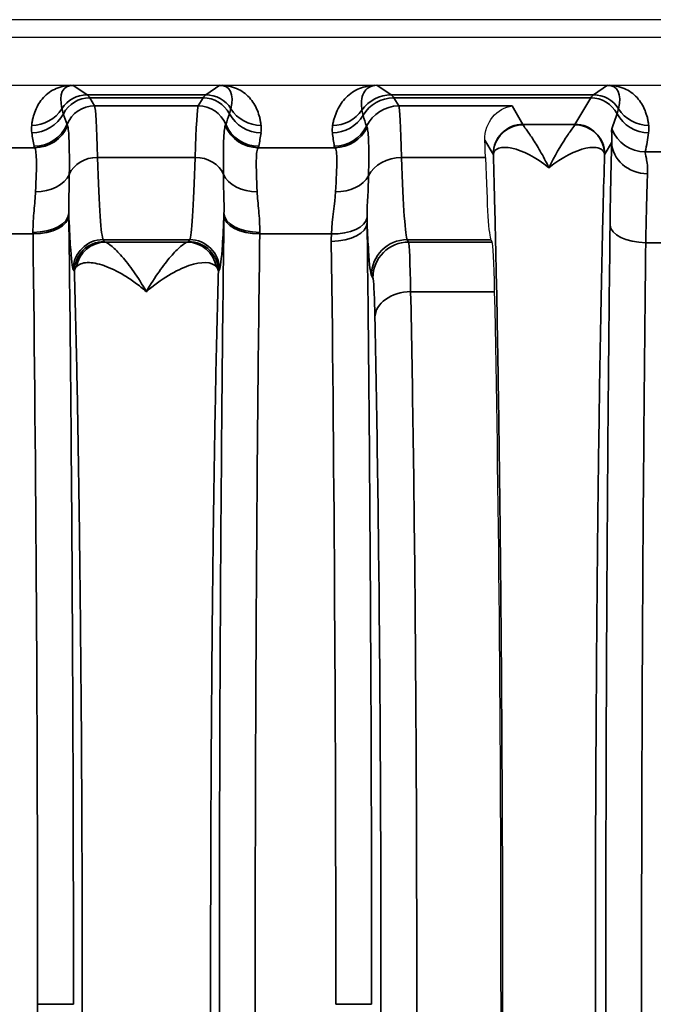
# Model space of a CAD drawing. Header units: millimetres. Extents: x 399 to 6233, y -1870 to 1602.
# Tile 632 of 656: x 5335 to 5346, y 751 to 768. Entities that reach past the tile are written whole.
import ezdxf

# ---------------------------------------------------------------- set-up
doc = ezdxf.new("R2010")
doc.units = ezdxf.units.MM
doc.layers.add('可見 (ISO)', color=7, linetype='Continuous', lineweight=25)
doc.layers.add('窄部可見 (ISO)', color=7, linetype='Continuous', lineweight=35)

msp = doc.modelspace()

# ---------------------------------------------------------------- linework, layer by layer
at = {"layer": '可見 (ISO)'}
for p, q in [((5439.386, 767.579), (5326.386, 767.579)), ((5435.136, 767.279), (5330.636, 767.279)), ((5330.636, 766.479), (5435.136, 766.479)), ((5336.296, 765.829), (5336.296, 765.829)), ((5337.976, 765.829), (5337.976, 765.829)), ((5341.395, 765.829), (5341.395, 765.829)), ((5342.911, 763.892), (5342.935, 763.852))]:
    msp.add_line(p, q, dxfattribs=at)
for centre, major_axis, ratio, start_param, end_param in [((5342.763, 761.135), (0, -5.001), 0.020942, 2.544719, 2.655918), ((5342.916, 771.888), (0, 8), 0.020947, 2.544616, 3.106686), ((5342.932, 760.854), (0, -3), 0.020947, 2.378086, 3.106686), ((5342.736, 751.079), (0, -16.531), 0.020947, 0.763507, 2.378086)]:
    msp.add_ellipse(centre, major_axis=major_axis, ratio=ratio, start_param=start_param, end_param=end_param, dxfattribs=at)
for points, knots in [([(5335.867, 766.479), (5335.874, 766.479), (5335.881, 766.479), (5335.888, 766.479), (5335.894, 766.479), (5335.899, 766.479), (5335.903, 766.479)], [0.00000000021, 0.00000000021, 0.00000000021, 0.00000000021, 0.00002113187, 0.00002113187, 0.00002113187, 0.0000394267, 0.0000394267, 0.0000394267, 0.0000394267]), ([(5338.369, 766.479), (5338.375, 766.479), (5338.381, 766.479), (5338.388, 766.479), (5338.394, 766.479), (5338.4, 766.479), (5338.405, 766.479)], [-0.00000491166, -0.00000491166, -0.00000491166, -0.00000491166, 0.00001772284, 0.00001772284, 0.00001772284, 0.00003506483, 0.00003506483, 0.00003506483, 0.00003506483]), ([(5340.966, 766.479), (5340.973, 766.479), (5340.981, 766.479), (5340.988, 766.479), (5340.994, 766.479), (5340.999, 766.479), (5341.003, 766.479)], [0.00000000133, 0.00000000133, 0.00000000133, 0.00000000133, 0.00002276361, 0.00002276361, 0.00002276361, 0.00004084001, 0.00004084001, 0.00004084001, 0.00004084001]), ([(5344.869, 766.479), (5344.875, 766.479), (5344.881, 766.479), (5344.888, 766.479), (5344.894, 766.479), (5344.9, 766.479), (5344.905, 766.479)], [-0.00000491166, -0.00000491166, -0.00000491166, -0.00000491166, 0.00001772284, 0.00001772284, 0.00001772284, 0.00003506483, 0.00003506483, 0.00003506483, 0.00003506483]), ([(5342.812, 765.558), (5342.806, 765.712), (5342.867, 765.856), (5343.023, 766.05), (5343.155, 766.12), (5343.267, 766.133)], [-0.2170594, -0.2170594, -0.2170594, -0.2170594, -0.1181242, -0.1181242, 0, 0, 0, 0])]:
    msp.add_open_spline(points, degree=3, knots=knots, dxfattribs=at)
at = {"layer": '窄部可見 (ISO)'}
for p, q in [((5335.903, 766.479), (5336.142, 766.32)), ((5338.131, 766.32), (5338.369, 766.479)), ((5341.003, 766.479), (5341.242, 766.32)), ((5344.631, 766.32), (5344.869, 766.479)), ((5336.142, 766.32), (5338.131, 766.32)), ((5338.087, 766.268), (5336.186, 766.268)), ((5336.186, 766.268), (5336.267, 766.133)), ((5338.006, 766.133), (5338.087, 766.268)), ((5341.242, 766.32), (5344.631, 766.32)), ((5344.587, 766.268), (5341.285, 766.268)), ((5341.285, 766.268), (5341.367, 766.133)), ((5344.321, 765.825), (5344.587, 766.268)), ((5336.267, 766.133), (5338.006, 766.133)), ((5341.367, 766.133), (5343.267, 766.133)), ((5343.267, 766.133), (5343.451, 765.825)), ((5343.451, 765.825), (5344.321, 765.825)), ((5342.951, 765.326), (5342.812, 765.558)), ((5344.94, 765.524), (5344.821, 765.326)), ((5334.01, 765.434), (5335.263, 765.434)), ((5336.316, 765.271), (5337.956, 765.271)), ((5339.01, 765.434), (5340.299, 765.434)), ((5341.415, 765.271), (5342.822, 765.271)), ((5345.502, 765.363), (5345.77, 765.363)), ((5335.236, 763.988), (5334.037, 763.988)), ((5340.238, 763.988), (5339.037, 763.988)), ((5337.862, 763.892), (5336.41, 763.892)), ((5336.41, 763.892), (5336.429, 763.861)), ((5336.45, 763.852), (5337.822, 763.852)), ((5337.843, 763.861), (5337.862, 763.892)), ((5342.911, 763.892), (5341.51, 763.892)), ((5341.51, 763.892), (5341.534, 763.852)), ((5341.534, 763.852), (5342.935, 763.852)), ((5345.762, 763.841), (5345.51, 763.841)), ((5335.929, 763.362), (5335.91, 763.393)), ((5338.362, 763.393), (5338.343, 763.362)), ((5340.935, 763.253), (5340.91, 763.293)), ((5342.976, 763.021), (5341.567, 763.021)), ((5335.313, 751.079), (5335.913, 751.079)), ((5340.313, 751.079), (5340.913, 751.079))]:
    msp.add_line(p, q, dxfattribs=at)
for centre, major_axis, ratio, start_param, end_param in [((5336.417, 765.636), (0.641, -0.802), 0.399262, 2.832426, 3.839089), ((5337.856, 765.636), (-0.641, -0.802), 0.399262, 2.444096, 3.45076), ((5344.356, 765.636), (-0.641, -0.802), 0.399262, 2.444096, 3.45076), ((5336.142, 765.82), (-0.277, -0.416), 0.999683, 3.729704, 4.736367), ((5336.186, 765.769), (-0.429, -0.257), 0.999172, 4.17245, 5.254458), ((5336.113, 666.286), (0, 100.043), 0.020838, 6.248286, 6.269226), ((5338.16, 666.286), (0, 100.043), 0.020838, 0.01396, 0.034899), ((5338.087, 765.769), (0.429, -0.257), 0.999172, 1.028727, 2.110736), ((5338.131, 765.82), (0.277, -0.416), 0.999683, 1.546818, 2.553481), ((5341.242, 765.72), (0.333, 0.499), 0.999683, 0.588111, 1.548236), ((5341.285, 765.669), (0.515, 0.309), 0.999172, 1.030857, 2.06212), ((5341.213, 666.286), (0, 100.043), 0.020817, 6.248286, 6.269226), ((5344.66, 666.286), (0, 100.043), 0.020838, 0.01396, 0.034899), ((5344.587, 765.769), (-0.429, 0.257), 0.999172, 4.17032, 5.252328), ((5344.631, 765.82), (-0.277, 0.416), 0.999683, 4.688411, 5.695074), ((5336.267, 765.633), (-0.429, -0.257), 0.999172, 4.17245, 5.347743), ((5336.269, 762.019), (0.005, -4.117), 0.020515, 2.481507, 3.103525), ((5338.004, 762.019), (-0.005, -4.117), 0.020515, 3.17966, 3.801678), ((5338.006, 765.633), (0.429, -0.257), 0.999172, 0.935442, 2.110736), ((5341.367, 765.533), (0.515, 0.309), 0.999172, 1.030857, 2.149979), ((5341.369, 762.019), (0.005, -4.117), 0.020059, 2.481509, 3.103526), ((5335.213, 766.407), (0.595, -0.075), 0.998245, 4.838078, 5.844438), ((5335.215, 766.284), (0.594, 0.083), 0.998238, 4.573579, 5.655239), ((8463.666, 769.026), (-3128.282, -0.854), 0.045755, 0.015157, 0.016397), ((2210.606, 769.026), (3128.282, -0.854), 0.045755, 6.266788, 6.268029), ((5339.058, 766.284), (0.594, -0.083), 0.998238, 3.769539, 4.851199), ((5339.06, 766.407), (0.595, 0.075), 0.998245, 3.58034, 4.5867), ((5340.256, 766.284), (0.596, 0.067), 0.99825, 4.600326, 5.631261), ((5340.259, 766.407), (0.591, -0.105), 0.998218, 4.888081, 5.84797), ((8200.757, 768.538), (-2860.258, -0.716), 0.046839, 0.013782, 0.015139), ((5344.134, 765.013), (-1.006, -2.097), 0.194686, 2.022352, 2.15293), ((5345.558, 766.284), (0.594, -0.083), 0.998238, 3.769539, 4.851199), ((5345.56, 766.407), (0.595, 0.075), 0.998245, 3.58034, 4.5867), ((5335.252, 766.056), (0.59, 0.11), 0.998212, 4.52839, 5.703303), ((5335.263, 766.033), (0.477, 0.364), 0.997266, 4.060855, 5.229927), ((5338.817, 758.008), (-3.014, 7.827), 0.001618, 0.049009, 0.09405), ((5335.456, 758.008), (3.014, 7.827), 0.001618, 6.189135, 6.234176), ((5339.01, 766.033), (0.477, -0.364), 0.997266, 4.194851, 5.363923), ((5339.021, 766.056), (0.59, -0.11), 0.998212, 3.721475, 4.896388), ((5340.287, 766.056), (0.593, 0.094), 0.998229, 4.555036, 5.673797), ((5340.299, 766.033), (0.462, 0.383), 0.997094, 4.022529, 5.135982), ((5344.998, 758.195), (-4.172, 7.61), 0.009939, 0.048768, 0.091866), ((5343.451, 765.326), (-0.429, -0.257), 0.999172, 4.17245, 5.742515), ((5343.453, 765.32), (-0.482, -0.132), 0.996844, 4.44702, 6.016212), ((5343.449, 762.827), (0, -3), 0.017456, 3.064913, 3.106686), ((5344.323, 762.827), (0, -3), 0.017456, 3.176499, 3.218273), ((5344.319, 765.32), (0.482, -0.132), 0.996844, 0.266973, 1.836165), ((5344.321, 765.326), (-0.429, 0.257), 0.999172, 3.682263, 5.252328), ((5335.993, 764.946), (-0.583, 1.898), 0.300773, 1.080395, 1.207191), ((5338.28, 764.946), (0.583, 1.898), 0.300773, 5.075994, 5.20279), ((5341.131, 764.796), (-0.629, 2.073), 0.310752, 1.035771, 1.153876), ((5345.502, 765.962), (0.588, -0.12), 0.998201, 3.70106, 4.913253), ((5344.781, 764.93), (0.587, 1.898), 0.297416, 5.033605, 5.211679), ((5346.93, 765.465), (-11.679, 0), 0.058758, 0.010815, 0.044766), ((5327.342, 765.465), (11.679, 0), 0.058758, 6.23842, 6.27237), ((5350.357, 765.462), (-10.07, 0), 0.058758, 0.009209, 0.048451), ((5344.966, 762.847), (-0.007, -3.096), 0.02085, 3.667868, 4.283101), ((5345.54, 765.524), (-0.6, 0.023), 0.876399, 0.0435, 1.604216), ((5336.316, 764.858), (-0.5, -0.015), 0.826915, 4.686911, 5.921542), ((5336.417, 771.891), (0, -8.003), 0.022251, 5.686337, 6.248296), ((5337.856, 771.891), (0, -8.003), 0.022251, 0.034889, 0.596848), ((5337.956, 764.858), (0.5, -0.015), 0.826915, 0.361643, 1.596274), ((5341.415, 764.775), (0.6, 0.018), 0.826915, 1.545318, 2.720266), ((5341.517, 771.891), (0, -8.003), 0.022512, 5.68634, 6.248297), ((5342.948, 763.587), (0.002, 1.74), 0.025228, 6.191179, 6.241258), ((5344.825, 763.574), (-0.002, 1.753), 0.025123, 0.041761, 0.091645), ((5335.278, 765.148), (0.6, -0.023), 0.752166, 4.741355, 5.976479), ((5338.994, 765.148), (-0.6, -0.023), 0.752166, 0.306707, 1.54183), ((5340.308, 765.147), (0.599, -0.031), 0.751758, 4.750994, 5.926954), ((5345.566, 762.767), (0.007, 2.58), 0.02502, 0.526295, 1.141522), ((5335.235, 764.33), (0.6, 0.008), 0.525274, 4.705596, 6.258572), ((5335.236, 764.298), (0.6, 0.008), 0.516344, 4.705867, 6.258728), ((5335.787, 762.908), (-0.008, 3.01), 0.019461, 5.192415, 5.204517), ((5338.485, 762.908), (-0.008, -3.01), 0.01946, 4.220267, 4.232368), ((5339.037, 764.33), (-0.6, 0.008), 0.525274, 0.024614, 1.577589), ((5339.037, 764.298), (-0.6, 0.008), 0.516344, 0.024457, 1.577318), ((5340.237, 764.171), (0.6, 0.007), 0.511389, 4.706014, 6.258813), ((5340.238, 764.298), (0.6, -0.017), 0.516223, 4.726998, 6.223647), ((5345.51, 764.136), (-0.6, 0.007), 0.49083, 0.024039, 1.576589), ((5335.187, 762.83), (-0.008, 2.509), 0.023353, 5.192398, 5.204479), ((5334.776, 751.079), (0, 25), 0.02145, 4.712389, 5.255001), ((5339.085, 762.83), (-0.008, -2.508), 0.023353, 4.220304, 4.232385), ((5336.41, 763.393), (-0.429, -0.257), 0.999172, 4.17245, 5.742515), ((5336.45, 763.352), (0.117, 0.486), 0.989056, 0.238805, 1.634834), ((5337.822, 763.352), (-0.117, 0.486), 0.989056, 4.648351, 6.04438), ((5337.862, 763.393), (0.429, -0.257), 0.999172, 0.54067, 2.110736), ((5339.776, 751.079), (0, 25), 0.02145, 4.712389, 5.249223), ((5341.51, 763.293), (0.515, 0.309), 0.999172, 1.030857, 2.600922), ((5341.534, 763.253), (0.515, 0.309), 0.999172, 1.030857, 2.600922), ((5341.567, 762.588), (-0.6, -0.013), 0.722333, 4.696582, 6.252897), ((5334.776, 751.079), (0, 25), 0.02145, 4.169777, 4.712389)]:
    msp.add_ellipse(centre, major_axis=major_axis, ratio=ratio, start_param=start_param, end_param=end_param, dxfattribs=at)
for points, knots in [([(5335.213, 765.808), (5335.215, 765.831), (5335.219, 765.854), (5335.223, 765.875), (5335.227, 765.896), (5335.231, 765.917), (5335.237, 765.937), (5335.247, 765.978), (5335.26, 766.018), (5335.276, 766.057), (5335.308, 766.137), (5335.353, 766.211), (5335.409, 766.273), (5335.469, 766.338), (5335.542, 766.39), (5335.623, 766.425), (5335.667, 766.444), (5335.712, 766.457), (5335.759, 766.466), (5335.795, 766.473), (5335.831, 766.477), (5335.867, 766.479)], [2.1358688, 2.1358688, 2.1358688, 2.1358688, 2.1945542, 2.1945542, 2.1945542, 2.25329, 2.25329, 2.25329, 2.3713058, 2.3713058, 2.3713058, 2.612508, 2.612508, 2.612508, 2.8678155, 2.8678155, 2.8678155, 3.004742, 3.004742, 3.004742, 3.1094244, 3.1094244, 3.1094244, 3.1094244]), ([(5338.405, 766.479), (5338.441, 766.477), (5338.478, 766.473), (5338.513, 766.466), (5338.56, 766.457), (5338.606, 766.444), (5338.649, 766.425), (5338.73, 766.39), (5338.803, 766.338), (5338.863, 766.273), (5338.92, 766.211), (5338.964, 766.137), (5338.997, 766.057), (5339.012, 766.018), (5339.025, 765.978), (5339.036, 765.937), (5339.041, 765.917), (5339.045, 765.896), (5339.049, 765.875), (5339.053, 765.854), (5339.057, 765.831), (5339.06, 765.808)], [3.1737609, 3.1737609, 3.1737609, 3.1737609, 3.2784434, 3.2784434, 3.2784434, 3.4153698, 3.4153698, 3.4153698, 3.6706773, 3.6706773, 3.6706773, 3.9118795, 3.9118795, 3.9118795, 4.0298953, 4.0298953, 4.0298953, 4.0886311, 4.0886311, 4.0886311, 4.1473165, 4.1473165, 4.1473165, 4.1473165]), ([(5340.259, 765.808), (5340.263, 765.831), (5340.267, 765.852), (5340.272, 765.873), (5340.277, 765.894), (5340.283, 765.915), (5340.289, 765.936), (5340.302, 765.978), (5340.318, 766.019), (5340.336, 766.058), (5340.374, 766.14), (5340.423, 766.214), (5340.484, 766.275), (5340.549, 766.341), (5340.627, 766.392), (5340.712, 766.426), (5340.792, 766.458), (5340.878, 766.475), (5340.966, 766.479)], [2.1824074, 2.1824074, 2.1824074, 2.1824074, 2.2367975, 2.2367975, 2.2367975, 2.2916359, 2.2916359, 2.2916359, 2.402879, 2.402879, 2.402879, 2.6334858, 2.6334858, 2.6334858, 2.8796968, 2.8796968, 2.8796968, 3.1108341, 3.1108341, 3.1108341, 3.1108341]), ([(5341.003, 766.479), (5340.953, 766.479), (5340.906, 766.468), (5340.867, 766.445), (5340.83, 766.424), (5340.801, 766.393), (5340.78, 766.352), (5340.761, 766.314), (5340.749, 766.268), (5340.744, 766.218), (5340.742, 766.194), (5340.742, 766.168), (5340.743, 766.143), (5340.743, 766.13), (5340.744, 766.117), (5340.746, 766.104), (5340.747, 766.091), (5340.748, 766.077), (5340.75, 766.063)], [3.1406534, 3.1406534, 3.1406534, 3.1406534, 3.4037713, 3.4037713, 3.4037713, 3.6494301, 3.6494301, 3.6494301, 3.8799624, 3.8799624, 3.8799624, 3.9913262, 3.9913262, 3.9913262, 4.0462634, 4.0462634, 4.0462634, 4.1007779, 4.1007779, 4.1007779, 4.1007779]), ([(5344.905, 766.479), (5344.941, 766.477), (5344.978, 766.473), (5345.013, 766.466), (5345.06, 766.457), (5345.106, 766.444), (5345.149, 766.425), (5345.23, 766.39), (5345.303, 766.338), (5345.363, 766.273), (5345.42, 766.211), (5345.464, 766.137), (5345.497, 766.057), (5345.512, 766.018), (5345.525, 765.978), (5345.536, 765.937), (5345.541, 765.917), (5345.545, 765.896), (5345.549, 765.875), (5345.553, 765.854), (5345.557, 765.831), (5345.56, 765.808)], [3.1737609, 3.1737609, 3.1737609, 3.1737609, 3.2784434, 3.2784434, 3.2784434, 3.4153698, 3.4153698, 3.4153698, 3.6706773, 3.6706773, 3.6706773, 3.9118795, 3.9118795, 3.9118795, 4.0298953, 4.0298953, 4.0298953, 4.0886311, 4.0886311, 4.0886311, 4.1473165, 4.1473165, 4.1473165, 4.1473165]), ([(5335.719, 766.087), (5335.722, 766.075), (5335.725, 766.063), (5335.729, 766.05), (5335.734, 766.035), (5335.739, 766.02), (5335.744, 766.003)], [0, 0, 0, 0, 0.001000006, 0.001000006, 0.001000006, 0.00208995, 0.00208995, 0.00208995, 0.00208995]), ([(5338.528, 766.003), (5338.533, 766.018), (5338.538, 766.033), (5338.542, 766.046), (5338.546, 766.061), (5338.55, 766.074), (5338.553, 766.087)], [0, 0, 0, 0, 0.001000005, 0.001000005, 0.001000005, 0.002089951, 0.002089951, 0.002089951, 0.002089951]), ([(5340.75, 766.063), (5340.752, 766.049), (5340.756, 766.033), (5340.76, 766.016), (5340.763, 766.004), (5340.767, 765.99), (5340.771, 765.976)], [0, 0, 0, 0, 0.00120001, 0.00120001, 0.00120001, 0.00208952, 0.00208952, 0.00208952, 0.00208952]), ([(5345.028, 766.003), (5345.033, 766.018), (5345.038, 766.033), (5345.042, 766.046), (5345.046, 766.061), (5345.05, 766.074), (5345.053, 766.087)], [0, 0, 0, 0, 0.001000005, 0.001000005, 0.001000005, 0.002089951, 0.002089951, 0.002089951, 0.002089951]), ([(5335.815, 765.8), (5335.827, 765.767), (5335.836, 765.681), (5335.845, 765.406), (5335.846, 765.221), (5335.844, 764.99)], [0, 0, 0, 0, 0.001138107, 0.001138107, 0.002276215, 0.002276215, 0.002276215, 0.002276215]), ([(5338.428, 764.99), (5338.427, 765.221), (5338.427, 765.405), (5338.432, 765.543), (5338.436, 765.68), (5338.445, 765.766), (5338.458, 765.8)], [0, 0, 0, 0, 0.001125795, 0.001125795, 0.001125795, 0.00225159, 0.00225159, 0.00225159, 0.00225159]), ([(5340.836, 765.77), (5340.85, 765.738), (5340.859, 765.651), (5340.863, 765.515), (5340.866, 765.379), (5340.865, 765.19), (5340.862, 764.961)], [0, 0, 0, 0, 0.001126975, 0.001126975, 0.001126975, 0.002257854, 0.002257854, 0.002257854, 0.002257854]), ([(5343.453, 765.818), (5343.456, 765.806), (5343.475, 765.78), (5343.503, 765.742), (5343.531, 765.703), (5343.567, 765.652), (5343.608, 765.591), (5343.648, 765.53), (5343.693, 765.458), (5343.74, 765.375), (5343.788, 765.293), (5343.837, 765.199), (5343.886, 765.097)], [0, 0, 0, 0, 0.000490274, 0.000490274, 0.000490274, 0.000980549, 0.000980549, 0.000980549, 0.001470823, 0.001470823, 0.001470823, 0.001961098, 0.001961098, 0.001961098, 0.001961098]), ([(5343.886, 765.097), (5343.984, 765.302), (5344.083, 765.468), (5344.205, 765.652), (5344.242, 765.703), (5344.297, 765.78), (5344.316, 765.806), (5344.319, 765.818)], [-0.000011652, -0.000011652, -0.000011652, -0.000011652, 0.00097581, 0.00097581, 0.001469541, 0.001469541, 0.001963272, 0.001963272, 0.001963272, 0.001963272]), ([(5344.94, 765.524), (5344.945, 765.589), (5344.942, 765.639), (5344.939, 765.677), (5344.939, 765.677), (5344.939, 765.678), (5344.939, 765.679), (5344.937, 765.716), (5344.936, 765.741), (5344.94, 765.752)], [0, 0, 0, 0, 0.000759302, 0.000759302, 0.000759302, 0.000774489, 0.000774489, 0.000774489, 0.001548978, 0.001548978, 0.001548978, 0.001548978]), ([(5343.886, 765.097), (5343.663, 765.276), (5343.442, 765.388), (5343.266, 765.425), (5343.178, 765.444), (5343.102, 765.444), (5343.047, 765.426), (5342.992, 765.408), (5342.957, 765.372), (5342.954, 765.32)], [-0.000011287, -0.000011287, -0.000011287, -0.000011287, 0.001050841, 0.001050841, 0.001050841, 0.001581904, 0.001581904, 0.001581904, 0.002112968, 0.002112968, 0.002112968, 0.002112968]), ([(5344.819, 765.32), (5344.815, 765.372), (5344.781, 765.408), (5344.725, 765.426), (5344.67, 765.444), (5344.594, 765.444), (5344.507, 765.425), (5344.333, 765.388), (5344.109, 765.276), (5343.886, 765.097)], [-0.00000006, -0.00000006, -0.00000006, -0.00000006, 0.000531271, 0.000531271, 0.000531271, 0.001062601, 0.001062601, 0.001062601, 0.002125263, 0.002125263, 0.002125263, 0.002125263]), ([(5335.278, 764.696), (5335.288, 764.916), (5335.295, 765.09), (5335.293, 765.216), (5335.291, 765.341), (5335.281, 765.414), (5335.263, 765.434)], [0, 0, 0, 0, 0.000987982, 0.000987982, 0.000987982, 0.001975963, 0.001975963, 0.001975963, 0.001975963]), ([(5339.01, 765.434), (5338.992, 765.414), (5338.981, 765.341), (5338.979, 765.214), (5338.977, 765.088), (5338.984, 764.916), (5338.994, 764.696)], [0, 0, 0, 0, 0.000987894, 0.000987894, 0.000987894, 0.001975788, 0.001975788, 0.001975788, 0.001975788]), ([(5340.308, 764.696), (5340.322, 764.911), (5340.33, 765.089), (5340.329, 765.339), (5340.318, 765.414), (5340.299, 765.434)], [0.000931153, 0.000931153, 0.000931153, 0.000931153, 0.001928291, 0.001928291, 0.002925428, 0.002925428, 0.002925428, 0.002925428]), ([(5342.954, 736.838), (5342.962, 737.123), (5342.97, 737.426), (5342.978, 737.739), (5342.981, 737.872), (5342.985, 738.009), (5342.988, 738.149), (5342.999, 738.616), (5343.009, 739.114), (5343.019, 739.637), (5343.028, 740.159), (5343.037, 740.706), (5343.045, 741.276), (5343.053, 741.847), (5343.061, 742.444), (5343.068, 743.059), (5343.07, 743.271), (5343.072, 743.486), (5343.074, 743.703), (5343.078, 744.113), (5343.082, 744.53), (5343.085, 744.954), (5343.09, 745.603), (5343.095, 746.27), (5343.098, 746.95), (5343.105, 748.311), (5343.109, 749.688), (5343.109, 751.079), (5343.109, 752.469), (5343.105, 753.846), (5343.098, 755.207), (5343.095, 755.888), (5343.09, 756.555), (5343.085, 757.203), (5343.082, 757.627), (5343.078, 758.045), (5343.074, 758.455), (5343.072, 758.671), (5343.07, 758.886), (5343.068, 759.099), (5343.061, 759.714), (5343.053, 760.311), (5343.045, 760.881), (5343.037, 761.452), (5343.028, 761.998), (5343.019, 762.521), (5343.009, 763.043), (5342.999, 763.541), (5342.988, 764.008), (5342.985, 764.148), (5342.981, 764.285), (5342.978, 764.419), (5342.97, 764.731), (5342.962, 765.034), (5342.954, 765.32)], [0.0264933, 0.0264933, 0.0264933, 0.0264933, 0.0679433, 0.0679433, 0.0679433, 0.0856819, 0.0856819, 0.0856819, 0.1448706, 0.1448706, 0.1448706, 0.2040592, 0.2040592, 0.2040592, 0.2632479, 0.2632479, 0.2632479, 0.2837247, 0.2837247, 0.2837247, 0.3224365, 0.3224365, 0.3224365, 0.3816251, 0.3816251, 0.3816251, 0.5, 0.5, 0.5, 0.6183797, 0.6183797, 0.6183797, 0.6775684, 0.6775684, 0.6775684, 0.7162875, 0.7162875, 0.7162875, 0.736757, 0.736757, 0.736757, 0.7959457, 0.7959457, 0.7959457, 0.8551343, 0.8551343, 0.8551343, 0.914323, 0.914323, 0.914323, 0.9320642, 0.9320642, 0.9320642, 0.9735116, 0.9735116, 0.9735116, 0.9735116]), ([(5344.819, 765.32), (5344.81, 765.034), (5344.802, 764.731), (5344.794, 764.419), (5344.791, 764.285), (5344.788, 764.148), (5344.784, 764.008), (5344.773, 763.541), (5344.763, 763.043), (5344.754, 762.521), (5344.744, 761.998), (5344.735, 761.452), (5344.727, 760.881), (5344.719, 760.311), (5344.711, 759.714), (5344.705, 759.099), (5344.702, 758.886), (5344.7, 758.671), (5344.698, 758.455), (5344.694, 758.045), (5344.69, 757.628), (5344.687, 757.204), (5344.682, 756.555), (5344.678, 755.888), (5344.674, 755.207), (5344.667, 753.846), (5344.664, 752.469), (5344.664, 751.079), (5344.664, 749.688), (5344.667, 748.312), (5344.674, 746.95), (5344.678, 746.269), (5344.682, 745.603), (5344.687, 744.954), (5344.69, 744.53), (5344.694, 744.113), (5344.698, 743.703), (5344.7, 743.486), (5344.702, 743.272), (5344.705, 743.059), (5344.711, 742.444), (5344.719, 741.847), (5344.727, 741.276), (5344.735, 740.706), (5344.744, 740.159), (5344.754, 739.637), (5344.763, 739.114), (5344.773, 738.616), (5344.784, 738.149), (5344.788, 738.009), (5344.791, 737.872), (5344.794, 737.739), (5344.802, 737.426), (5344.81, 737.123), (5344.819, 736.837)], [0.0264933, 0.0264933, 0.0264933, 0.0264933, 0.0679433, 0.0679433, 0.0679433, 0.0856819, 0.0856819, 0.0856819, 0.1448706, 0.1448706, 0.1448706, 0.2040592, 0.2040592, 0.2040592, 0.2632479, 0.2632479, 0.2632479, 0.2837247, 0.2837247, 0.2837247, 0.3224365, 0.3224365, 0.3224365, 0.3816251, 0.3816251, 0.3816251, 0.5, 0.5, 0.5, 0.6183797, 0.6183797, 0.6183797, 0.6775684, 0.6775684, 0.6775684, 0.7162875, 0.7162875, 0.7162875, 0.736757, 0.736757, 0.736757, 0.7959457, 0.7959457, 0.7959457, 0.8551343, 0.8551343, 0.8551343, 0.914323, 0.914323, 0.914323, 0.9320642, 0.9320642, 0.9320642, 0.9735116, 0.9735116, 0.9735116, 0.9735116]), ([(5345.502, 765.363), (5345.499, 765.35), (5345.508, 765.313), (5345.531, 765.191), (5345.545, 765.106), (5345.54, 764.998)], [0, 0, 0, 0, 0.000661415, 0.000661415, 0.001322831, 0.001322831, 0.001322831, 0.001322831]), ([(5335.844, 764.99), (5335.844, 764.881), (5335.841, 764.771), (5335.838, 764.658), (5335.835, 764.552), (5335.833, 764.443), (5335.835, 764.33)], [0, 0, 0, 0, 0.000535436, 0.000535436, 0.000535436, 0.001035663, 0.001035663, 0.001035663, 0.001035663]), ([(5338.437, 764.33), (5338.44, 764.443), (5338.437, 764.552), (5338.434, 764.658), (5338.431, 764.771), (5338.428, 764.881), (5338.428, 764.99)], [0.000000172, 0.000000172, 0.000000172, 0.000000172, 0.000500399, 0.000500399, 0.000500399, 0.001035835, 0.001035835, 0.001035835, 0.001035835]), ([(5335.235, 764.015), (5335.233, 764.143), (5335.243, 764.264), (5335.253, 764.377), (5335.263, 764.491), (5335.274, 764.597), (5335.278, 764.696)], [0, 0, 0, 0, 0.000446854, 0.000446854, 0.000446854, 0.000893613, 0.000893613, 0.000893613, 0.000893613]), ([(5338.994, 764.696), (5338.999, 764.597), (5339.01, 764.491), (5339.02, 764.377), (5339.03, 764.264), (5339.039, 764.143), (5339.037, 764.015)], [0, 0, 0, 0, 0.000446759, 0.000446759, 0.000446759, 0.000893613, 0.000893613, 0.000893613, 0.000893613]), ([(5335.91, 763.393), (5335.894, 763.42), (5335.877, 763.56), (5335.861, 763.808), (5335.852, 763.949), (5335.843, 764.125), (5335.835, 764.33)], [1.6057029, 1.6057029, 1.6057029, 1.6057029, 1.8865124, 1.8865124, 1.8865124, 2.0462004, 2.0462004, 2.0462004, 2.0462004]), ([(5335.836, 764.298), (5335.861, 762.315), (5335.88, 760.17), (5335.893, 757.939), (5335.906, 755.709), (5335.913, 753.394), (5335.913, 751.079)], [5.7405735, 5.7405735, 5.7405735, 5.7405735, 6.0118794, 6.0118794, 6.0118794, 6.2831853, 6.2831853, 6.2831853, 6.2831853]), ([(5338.437, 737.86), (5338.412, 739.842), (5338.392, 741.988), (5338.379, 744.218), (5338.366, 746.449), (5338.36, 748.764), (5338.36, 751.079), (5338.36, 753.394), (5338.366, 755.709), (5338.379, 757.939), (5338.392, 760.17), (5338.412, 762.315), (5338.437, 764.298)], [2.598981, 2.598981, 2.598981, 2.598981, 2.870287, 2.870287, 2.870287, 3.141593, 3.141593, 3.141593, 3.412899, 3.412899, 3.412899, 3.684204, 3.684204, 3.684204, 3.684204]), ([(5338.437, 764.33), (5338.429, 764.125), (5338.42, 763.949), (5338.411, 763.808), (5338.395, 763.56), (5338.378, 763.42), (5338.362, 763.393)], [1.0953922, 1.0953922, 1.0953922, 1.0953922, 1.2550802, 1.2550802, 1.2550802, 1.5358897, 1.5358897, 1.5358897, 1.5358897]), ([(5340.837, 764.171), (5340.862, 762.203), (5340.881, 760.077), (5340.893, 757.868), (5340.906, 755.66), (5340.913, 753.369), (5340.913, 751.079)], [5.7463508, 5.7463508, 5.7463508, 5.7463508, 6.0147681, 6.0147681, 6.0147681, 6.2831853, 6.2831853, 6.2831853, 6.2831853]), ([(5340.91, 763.293), (5340.894, 763.321), (5340.877, 763.462), (5340.861, 763.713), (5340.853, 763.84), (5340.845, 763.993), (5340.837, 764.171)], [1.6057029, 1.6057029, 1.6057029, 1.6057029, 1.8865079, 1.8865079, 1.8865079, 2.0280663, 2.0280663, 2.0280663, 2.0280663]), ([(5344.911, 738.022), (5344.887, 740.004), (5344.869, 742.129), (5344.857, 744.33), (5344.845, 746.53), (5344.839, 748.804), (5344.839, 751.079), (5344.839, 753.353), (5344.845, 755.628), (5344.857, 757.828), (5344.869, 760.028), (5344.887, 762.154), (5344.911, 764.136)], [2.628521, 2.628521, 2.628521, 2.628521, 2.885057, 2.885057, 2.885057, 3.141593, 3.141593, 3.141593, 3.398129, 3.398129, 3.398129, 3.654665, 3.654665, 3.654665, 3.654665]), ([(5339.037, 763.988), (5339.012, 762.052), (5338.992, 759.957), (5338.966, 755.6), (5338.96, 753.34), (5338.96, 748.818), (5338.966, 746.557), (5338.992, 742.201), (5339.012, 740.106), (5339.037, 738.169)], [2.598981, 2.598981, 2.598981, 2.598981, 2.870287, 2.870287, 3.141593, 3.141593, 3.412899, 3.412899, 3.684204, 3.684204, 3.684204, 3.684204]), ([(5336.429, 763.861), (5336.298, 763.861), (5336.168, 763.807), (5336.076, 763.715), (5335.983, 763.622), (5335.929, 763.492), (5335.929, 763.362)], [0, 0, 0, 0, 0.5, 0.5, 0.5, 1, 1, 1, 1]), ([(5336.45, 763.852), (5336.473, 763.845), (5336.512, 763.821), (5336.56, 763.78), (5336.608, 763.739), (5336.666, 763.681), (5336.727, 763.61), (5336.789, 763.539), (5336.855, 763.454), (5336.924, 763.356), (5336.993, 763.257), (5337.065, 763.144), (5337.136, 763.021)], [0, 0, 0, 0, 0.000572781, 0.000572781, 0.000572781, 0.001145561, 0.001145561, 0.001145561, 0.001718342, 0.001718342, 0.001718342, 0.002291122, 0.002291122, 0.002291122, 0.002291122]), ([(5337.136, 763.021), (5337.208, 763.145), (5337.279, 763.257), (5337.348, 763.356), (5337.417, 763.453), (5337.482, 763.537), (5337.543, 763.607), (5337.604, 763.679), (5337.662, 763.737), (5337.71, 763.778), (5337.759, 763.82), (5337.799, 763.845), (5337.822, 763.852)], [-0.000011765, -0.000011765, -0.000011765, -0.000011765, 0.000565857, 0.000565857, 0.000565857, 0.001135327, 0.001135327, 0.001135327, 0.001714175, 0.001714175, 0.001714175, 0.002298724, 0.002298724, 0.002298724, 0.002298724]), ([(5337.843, 763.861), (5337.974, 763.861), (5338.104, 763.807), (5338.197, 763.715), (5338.289, 763.622), (5338.343, 763.492), (5338.343, 763.362)], [0, 0, 0, 0, 0.5, 0.5, 0.5, 1, 1, 1, 1]), ([(5345.51, 763.841), (5345.487, 761.904), (5345.469, 759.826), (5345.445, 755.525), (5345.439, 753.302), (5345.439, 748.855), (5345.445, 746.632), (5345.469, 742.331), (5345.487, 740.254), (5345.51, 738.317)], [2.628521, 2.628521, 2.628521, 2.628521, 2.885057, 2.885057, 3.141593, 3.141593, 3.398129, 3.398129, 3.654665, 3.654665, 3.654665, 3.654665]), ([(5337.136, 763.021), (5337.074, 763.075), (5337.011, 763.125), (5336.949, 763.17), (5336.887, 763.215), (5336.826, 763.256), (5336.766, 763.293), (5336.65, 763.364), (5336.539, 763.417), (5336.435, 763.454), (5336.432, 763.455), (5336.429, 763.457), (5336.425, 763.458), (5336.322, 763.493), (5336.228, 763.511), (5336.15, 763.509), (5336.147, 763.509), (5336.145, 763.509), (5336.142, 763.508), (5336.062, 763.505), (5336, 763.481), (5335.963, 763.437)], [-0.000011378, -0.000011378, -0.000011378, -0.000011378, 0.000287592, 0.000287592, 0.000287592, 0.000586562, 0.000586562, 0.000586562, 0.001165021, 0.001165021, 0.001165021, 0.001184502, 0.001184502, 0.001184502, 0.001762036, 0.001762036, 0.001762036, 0.001782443, 0.001782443, 0.001782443, 0.002380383, 0.002380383, 0.002380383, 0.002380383]), ([(5338.309, 763.437), (5338.236, 763.526), (5338.059, 763.531), (5337.848, 763.458), (5337.638, 763.386), (5337.386, 763.236), (5337.136, 763.021)], [0, 0, 0, 0, 0.00119489, 0.00119489, 0.00119489, 0.002389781, 0.002389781, 0.002389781, 0.002389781]), ([(5335.929, 738.796), (5335.94, 739.164), (5335.95, 739.564), (5335.959, 739.974), (5335.968, 740.37), (5335.977, 740.795), (5335.985, 741.239), (5335.993, 741.692), (5336, 742.167), (5336.007, 742.664), (5336.014, 743.161), (5336.021, 743.686), (5336.026, 744.215), (5336.029, 744.476), (5336.032, 744.742), (5336.034, 745.01), (5336.037, 745.283), (5336.039, 745.56), (5336.041, 745.841), (5336.045, 746.396), (5336.049, 746.967), (5336.052, 747.549), (5336.058, 748.713), (5336.061, 749.89), (5336.061, 751.079), (5336.061, 752.268), (5336.058, 753.444), (5336.052, 754.609), (5336.048, 755.485), (5336.042, 756.332), (5336.034, 757.147), (5336.032, 757.416), (5336.029, 757.681), (5336.026, 757.943), (5336.021, 758.471), (5336.014, 758.996), (5336.007, 759.494), (5336, 759.991), (5335.993, 760.466), (5335.985, 760.918), (5335.977, 761.363), (5335.968, 761.788), (5335.959, 762.184), (5335.95, 762.594), (5335.94, 762.993), (5335.929, 763.362)], [0.0294093, 0.0294093, 0.0294093, 0.0294093, 0.089244, 0.089244, 0.089244, 0.1470574, 0.1470574, 0.1470574, 0.2058814, 0.2058814, 0.2058814, 0.2647055, 0.2647055, 0.2647055, 0.2938656, 0.2938656, 0.2938656, 0.3235296, 0.3235296, 0.3235296, 0.3823536, 0.3823536, 0.3823536, 0.5, 0.5, 0.5, 0.6176498, 0.6176498, 0.6176498, 0.7061501, 0.7061501, 0.7061501, 0.735298, 0.735298, 0.735298, 0.794122, 0.794122, 0.794122, 0.8529461, 0.8529461, 0.8529461, 0.9107639, 0.9107639, 0.9107639, 0.9705942, 0.9705942, 0.9705942, 0.9705942]), ([(5338.343, 763.362), (5338.333, 762.993), (5338.323, 762.594), (5338.313, 762.184), (5338.304, 761.788), (5338.296, 761.363), (5338.288, 760.918), (5338.28, 760.466), (5338.272, 759.991), (5338.265, 759.494), (5338.258, 758.996), (5338.252, 758.471), (5338.246, 757.943), (5338.243, 757.681), (5338.241, 757.416), (5338.238, 757.147), (5338.236, 756.874), (5338.233, 756.597), (5338.231, 756.317), (5338.227, 755.761), (5338.223, 755.191), (5338.22, 754.609), (5338.215, 753.445), (5338.212, 752.268), (5338.212, 751.079), (5338.212, 749.89), (5338.215, 748.713), (5338.22, 747.549), (5338.225, 746.673), (5338.231, 745.826), (5338.238, 745.01), (5338.241, 744.742), (5338.243, 744.477), (5338.246, 744.215), (5338.252, 743.686), (5338.258, 743.161), (5338.265, 742.664), (5338.272, 742.167), (5338.28, 741.692), (5338.288, 741.239), (5338.296, 740.795), (5338.304, 740.37), (5338.313, 739.974), (5338.323, 739.564), (5338.333, 739.164), (5338.343, 738.796)], [0.0294093, 0.0294093, 0.0294093, 0.0294093, 0.089244, 0.089244, 0.089244, 0.1470574, 0.1470574, 0.1470574, 0.2058814, 0.2058814, 0.2058814, 0.2647055, 0.2647055, 0.2647055, 0.2938656, 0.2938656, 0.2938656, 0.3235296, 0.3235296, 0.3235296, 0.3823536, 0.3823536, 0.3823536, 0.5, 0.5, 0.5, 0.6176498, 0.6176498, 0.6176498, 0.7061501, 0.7061501, 0.7061501, 0.735298, 0.735298, 0.735298, 0.794122, 0.794122, 0.794122, 0.8529461, 0.8529461, 0.8529461, 0.9107639, 0.9107639, 0.9107639, 0.9705942, 0.9705942, 0.9705942, 0.9705942]), ([(5338.343, 763.362), (5338.343, 763.362), (5338.343, 763.364), (5338.343, 763.366), (5338.343, 763.367), (5338.342, 763.369), (5338.342, 763.371), (5338.342, 763.374), (5338.341, 763.377), (5338.34, 763.38), (5338.338, 763.386), (5338.336, 763.393), (5338.333, 763.399), (5338.328, 763.412), (5338.32, 763.424), (5338.309, 763.437)], [-0.00000006, -0.00000006, -0.00000006, -0.00000006, 0.0000185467, 0.0000185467, 0.0000185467, 0.0000394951, 0.0000394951, 0.0000394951, 0.0000814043, 0.0000814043, 0.0000814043, 0.0001653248, 0.0001653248, 0.0001653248, 0.0003340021, 0.0003340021, 0.0003340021, 0.0003340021]), ([(5340.968, 762.588), (5340.963, 762.789), (5340.958, 762.952), (5340.947, 763.179), (5340.941, 763.242), (5340.935, 763.253)], [3.9488824, 3.9488824, 3.9488824, 3.9488824, 4.3131824, 4.3131824, 4.6774824, 4.6774824, 4.6774824, 4.6774824]), ([(5341.567, 763.021), (5341.584, 762.252), (5341.598, 761.402), (5341.611, 760.488), (5341.624, 759.573), (5341.635, 758.595), (5341.644, 757.572), (5341.652, 756.549), (5341.659, 755.482), (5341.664, 754.393), (5341.668, 753.303), (5341.67, 752.191), (5341.67, 751.079), (5341.67, 749.967), (5341.668, 748.855), (5341.664, 747.765), (5341.659, 746.675), (5341.652, 745.608), (5341.644, 744.586), (5341.635, 743.563), (5341.624, 742.584), (5341.611, 741.67), (5341.598, 740.756), (5341.584, 739.905), (5341.567, 739.136)], [2.334303, 2.334303, 2.334303, 2.334303, 2.536125, 2.536125, 2.536125, 2.737948, 2.737948, 2.737948, 2.93977, 2.93977, 2.93977, 3.141593, 3.141593, 3.141593, 3.343415, 3.343415, 3.343415, 3.545238, 3.545238, 3.545238, 3.74706, 3.74706, 3.74706, 3.948882, 3.948882, 3.948882, 3.948882]), ([(5340.968, 739.57), (5340.984, 740.311), (5340.998, 741.13), (5341.024, 742.893), (5341.035, 743.836), (5341.052, 745.807), (5341.059, 746.835), (5341.068, 748.935), (5341.07, 750.007), (5341.07, 752.151), (5341.068, 753.222), (5341.059, 755.322), (5341.052, 756.351), (5341.035, 758.322), (5341.024, 759.265), (5340.998, 761.027), (5340.984, 761.847), (5340.968, 762.588)], [2.334303, 2.334303, 2.334303, 2.334303, 2.536125, 2.536125, 2.737948, 2.737948, 2.93977, 2.93977, 3.141593, 3.141593, 3.343415, 3.343415, 3.545238, 3.545238, 3.74706, 3.74706, 3.948882, 3.948882, 3.948882, 3.948882])]:
    msp.add_open_spline(points, degree=3, knots=knots, dxfattribs=at)
for points in [[(5335.215, 765.685), (5335.209, 765.726), (5335.207, 765.767), (5335.213, 765.808)], [(5339.06, 765.808), (5339.065, 765.767), (5339.064, 765.726), (5339.058, 765.685)], [(5340.256, 765.685), (5340.252, 765.726), (5340.252, 765.767), (5340.259, 765.808)], [(5345.56, 765.808), (5345.565, 765.767), (5345.564, 765.726), (5345.558, 765.685)], [(5340.862, 764.961), (5340.859, 764.742), (5340.838, 764.513), (5340.836, 764.263)], [(5340.238, 763.988), (5340.247, 764.256), (5340.296, 764.49), (5340.308, 764.696)], [(5340.836, 764.263), (5340.836, 764.232), (5340.836, 764.202), (5340.837, 764.171)], [(5340.237, 763.864), (5340.237, 763.906), (5340.237, 763.947), (5340.238, 763.988)], [(5336.429, 763.861), (5336.431, 763.858), (5336.438, 763.855), (5336.45, 763.852)], [(5337.822, 763.852), (5337.835, 763.855), (5337.842, 763.858), (5337.843, 763.861)], [(5341.534, 763.852), (5341.546, 763.827), (5341.559, 763.514), (5341.567, 763.021)], [(5335.963, 763.437), (5335.942, 763.412), (5335.931, 763.387), (5335.929, 763.362)]]:
    msp.add_open_spline(points, degree=3, dxfattribs=at)

doc.saveas('drawing.dxf')
